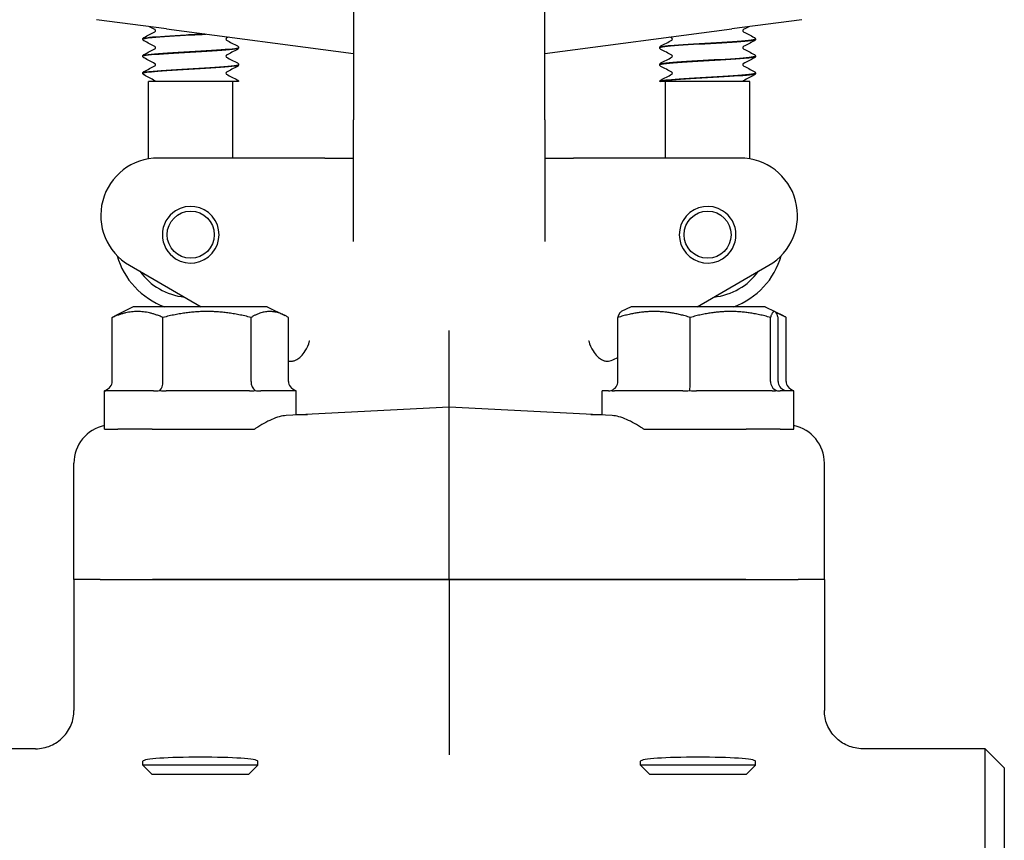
# Model space of a CAD drawing. Header units: inches. Extents: x 24 to 1128, y -94 to 748.
# Tile 345 of 546: x 615.08 to 618.29, y 295.69 to 298.36. Entities that reach past the tile are written whole.
import ezdxf

# ---------------------------------------------------------------- set-up
doc = ezdxf.new("R2010")
doc.units = ezdxf.units.IN
doc.header["$LTSCALE"] = 32
doc.header["$MEASUREMENT"] = 0
doc.layers.add('Visible (ANSI)', color=7, linetype='Continuous', lineweight=30)

msp = doc.modelspace()

# ---------------------------------------------------------------- linework, layer by layer
at = {"layer": 'Visible (ANSI)'}
for p, q in [((616.16529, 299.04787), (616.16529, 298.03787)), ((616.79029, 298.03787), (616.79029, 299.04787)), ((615.55477, 298.33439), (615.32588, 298.36453)), ((617.6297, 298.36453), (617.40081, 298.33439)), ((615.55477, 298.33439), (616.16529, 298.25402)), ((616.79029, 298.25402), (617.40081, 298.33439)), ((615.47779, 298.30071), (615.47779, 298.30129)), ((617.47779, 298.30071), (617.47779, 298.30129)), ((615.79029, 298.27291), (615.79029, 298.27349)), ((617.16529, 298.27291), (617.16529, 298.27349)), ((615.47779, 298.2451), (615.47779, 298.24568)), ((617.47779, 298.2451), (617.47779, 298.24568)), ((615.79029, 298.2173), (615.79029, 298.21788)), ((617.16529, 298.2173), (617.16529, 298.21788)), ((615.47779, 298.18949), (615.47779, 298.19007)), ((615.66246, 298.16287), (615.49654, 298.16287)), ((615.49654, 297.91025), (615.49654, 298.16287)), ((615.77386, 298.16287), (615.66246, 298.16287)), ((615.77154, 297.91287), (615.77154, 298.16287)), ((615.79023, 298.16287), (615.77386, 298.16287)), ((617.16566, 298.16287), (617.16535, 298.16287)), ((617.1667, 298.16287), (617.16566, 298.16287)), ((617.19735, 298.16287), (617.1667, 298.16287)), ((617.18404, 297.91287), (617.18404, 298.16287)), ((617.32084, 298.16287), (617.19735, 298.16287)), ((617.45904, 298.16287), (617.32084, 298.16287)), ((617.45904, 297.91025), (617.45904, 298.16287)), ((617.47779, 298.18949), (617.47779, 298.19007)), ((616.16529, 297.64097), (616.16529, 298.03787)), ((616.79029, 298.03787), (616.79029, 297.64097)), ((615.98402, 297.91287), (615.52779, 297.91287)), ((616.07169, 297.91287), (615.98402, 297.91287)), ((616.07169, 297.91287), (616.16529, 297.91287)), ((616.79029, 297.91287), (616.88389, 297.91287)), ((616.97157, 297.91287), (616.88389, 297.91287)), ((617.42779, 297.91287), (616.97157, 297.91287)), ((615.43404, 297.56299), (615.66808, 297.42787)), ((617.28751, 297.42787), (617.52154, 297.56299)), ((615.44654, 297.42787), (615.38945, 297.39933)), ((615.88404, 297.42787), (615.44654, 297.42787)), ((615.88404, 297.42787), (615.94114, 297.39933)), ((617.07154, 297.42787), (617.03934, 297.41177)), ((617.50904, 297.42787), (617.07154, 297.42787)), ((617.50904, 297.42787), (617.54125, 297.41177)), ((615.37771, 297.18412), (615.37771, 297.39291)), ((615.54329, 297.18412), (615.54329, 297.39291)), ((615.83087, 297.18412), (615.83087, 297.39291)), ((615.95287, 297.18412), (615.95287, 297.39291)), ((617.02866, 297.18412), (617.02866, 297.39291)), ((617.26513, 297.18412), (617.26513, 297.39291)), ((617.52676, 297.18412), (617.52676, 297.39291)), ((617.54125, 297.41177), (617.56614, 297.39933)), ((617.55192, 297.18412), (617.55192, 297.39291)), ((617.57787, 297.18412), (617.57787, 297.39291)), ((616.47779, 297.10037), (616.47779, 297.35072)), ((617.02826, 297.2782), (617.02866, 297.27843)), ((615.35279, 297.02787), (615.35279, 297.15287)), ((615.35283, 297.15287), (615.35279, 297.15287)), ((615.51303, 297.15287), (615.35677, 297.15287)), ((615.8255, 297.15287), (615.55411, 297.15287)), ((615.97779, 297.15287), (615.86262, 297.15287)), ((615.97779, 297.07417), (615.97779, 297.15287)), ((616.97779, 297.07417), (616.97779, 297.15287)), ((616.99824, 297.15287), (616.97779, 297.15287)), ((617.24055, 297.15287), (617.01739, 297.15287)), ((617.53261, 297.15287), (617.2857, 297.15287)), ((617.60279, 297.15287), (617.5586, 297.15287)), ((617.60279, 297.02787), (617.60279, 297.15287)), ((616.47779, 297.10037), (615.94607, 297.07251)), ((617.00951, 297.07251), (616.47779, 297.10037)), ((616.47779, 296.97577), (616.47779, 297.10037)), ((615.35279, 297.02787), (615.39659, 297.02787)), ((615.50811, 297.02787), (615.39659, 297.02787)), ((615.50811, 297.02787), (615.53872, 297.02787)), ((615.53872, 297.02787), (615.70065, 297.02787)), ((615.70065, 297.02787), (615.84242, 297.02787)), ((617.11316, 297.02787), (617.25494, 297.02787)), ((617.25494, 297.02787), (617.41686, 297.02787)), ((617.41686, 297.02787), (617.44747, 297.02787)), ((617.55899, 297.02787), (617.44747, 297.02787)), ((617.55899, 297.02787), (617.60279, 297.02787)), ((616.47779, 296.53787), (616.47779, 296.97577)), ((615.25279, 296.53787), (615.25279, 296.91753)), ((617.70279, 296.53787), (617.70279, 296.91753)), ((615.25279, 296.53787), (615.25279, 296.11031)), ((615.33829, 296.53787), (615.25279, 296.53787)), ((615.33829, 296.53787), (615.25279, 296.53787)), ((615.33829, 296.53787), (615.50874, 296.53787)), ((615.33829, 296.53787), (615.50874, 296.53787)), ((615.50874, 296.53787), (616.47779, 296.53787)), ((616.47779, 296.53787), (615.50874, 296.53787)), ((616.47779, 296.53787), (617.44685, 296.53787)), ((616.47779, 296.53787), (616.47779, 296.09072)), ((617.44685, 296.53787), (616.47779, 296.53787)), ((617.44685, 296.53787), (617.61729, 296.53787)), ((617.44685, 296.53787), (617.61729, 296.53787)), ((617.70279, 296.53787), (617.61729, 296.53787)), ((617.70279, 296.53787), (617.61729, 296.53787)), ((617.70279, 296.53787), (617.70279, 296.11031)), ((616.47779, 296.09072), (616.47779, 295.96596)), ((615.12731, 295.98537), (614.72779, 295.98537)), ((618.22779, 295.98537), (617.82827, 295.98537)), ((618.29029, 295.92287), (618.22779, 295.98537)), ((618.22779, 294.39037), (618.22779, 295.98537)), ((615.47779, 295.9317), (615.47779, 295.94474)), ((615.85279, 295.9317), (615.85279, 295.94474)), ((617.10279, 295.9317), (617.10279, 295.94474)), ((617.47779, 295.9317), (617.47779, 295.94474)), ((615.50661, 295.90287), (615.47779, 295.9317)), ((615.85279, 295.9317), (615.47779, 295.9317)), ((615.82397, 295.90287), (615.85279, 295.9317)), ((617.13161, 295.90287), (617.10279, 295.9317)), ((617.47779, 295.9317), (617.10279, 295.9317)), ((617.44897, 295.90287), (617.47779, 295.9317)), ((618.29029, 295.92287), (618.29029, 294.45287)), ((615.50661, 295.90287), (615.82397, 295.90287)), ((617.13161, 295.90287), (617.44897, 295.90287))]:
    msp.add_line(p, q, dxfattribs=at)
for centre, radius in [((608.41529, 303.93787), 7.5), ((615.63404, 297.66287), 0.07688), ((617.32154, 297.66287), 0.07688)]:
    msp.add_circle(centre, radius, dxfattribs=at)
for centre, radius, start, end in [((608.41529, 303.93787), 7.588, 134.247392, 45.752608), ((615.52779, 297.72537), 0.1875, 90, 240), ((617.42779, 297.72537), 0.1875, 300, 90), ((615.63404, 297.66287), 0.0925, 122.15008, 237.84992), ((615.63404, 297.66287), 0.0925, 237.84992, 122.15008), ((617.32154, 297.66287), 0.0925, 57.84992, 302.15008), ((617.32154, 297.66287), 0.0925, 302.15008, 57.84992), ((615.63404, 297.66287), 0.25, 195.89001, 250.05156), ((617.32154, 297.66287), 0.25, 289.94844, 344.10999), ((615.63404, 297.66287), 0.20454, 215.75553, 264.24447), ((617.32154, 297.66287), 0.20454, 275.75553, 324.24447)]:
    msp.add_arc(centre, radius, start, end, dxfattribs=at)
for centre, major_axis, ratio, start_param, end_param in [((615.34177, 297.18412), (-0.03595, 0), 0.8693335, 1.9174431, 3.1415927), ((615.52804, 297.18412), (0, -0.03125), 0.4879975, 0.3466468, 1.5707963), ((615.85157, 297.18412), (0, -0.03125), 0.662309, 4.712389, 5.9365385), ((615.98882, 297.18412), (-0.03595, 0), 0.8693335, 0, 1.2241495), ((616.99596, 297.18412), (0.0327, 0), 0.9555533, 5.0590358, 6.2831853), ((617.26199, 297.18412), (0, -0.03125), 0.1006388, 0.3466468, 1.5707963), ((617.55632, 297.18412), (0, -0.03125), 0.9458753, 4.712389, 5.9365385), ((617.58462, 297.18412), (-0.0327, 0), 0.9555533, 0, 1.2241495), ((617.61382, 297.18412), (0.03595, 0), 0.8693335, 3.1415927, 4.3657422), ((615.37827, 296.91758), (-0.12531, -0.00657), 0.9961843, 4.8646945, 6.2310249), ((617.57731, 296.91758), (0.12531, -0.00657), 0.9961843, 0.0521605, 1.4184909), ((615.66529, 295.94474), (-0.1875, 0), 0.0699681, 3.1415927, 6.2831853), ((617.29029, 295.94474), (-0.1875, 0), 0.0699681, 3.1415927, 6.2831853)]:
    msp.add_ellipse(centre, major_axis=major_axis, ratio=ratio, start_param=start_param, end_param=end_param, dxfattribs=at)
for points in [[(615.48153, 298.30664), (615.49348, 298.3129), (615.50543, 298.31917), (615.51738, 298.32545)], [(615.51738, 298.33217), (615.51133, 298.33535), (615.50527, 298.33853), (615.49922, 298.34171)], [(617.45636, 298.34171), (617.45031, 298.33853), (617.44426, 298.33535), (617.43821, 298.33217)], [(617.43821, 298.32545), (617.45015, 298.31917), (617.4621, 298.3129), (617.47406, 298.30664)], [(615.51738, 298.27656), (615.50543, 298.28284), (615.49348, 298.28911), (615.48153, 298.29537)], [(615.75715, 298.30775), (615.755, 298.30662), (615.75285, 298.30549), (615.75071, 298.30437)], [(615.75071, 298.29764), (615.76265, 298.29136), (615.7746, 298.28509), (615.78656, 298.27883)], [(617.16903, 298.27883), (617.18098, 298.28509), (617.19293, 298.29136), (617.20488, 298.29764)], [(617.20488, 298.30437), (617.20273, 298.30549), (617.20058, 298.30662), (617.19844, 298.30775)], [(617.47406, 298.29537), (617.4621, 298.28911), (617.45015, 298.28284), (617.43821, 298.27656)], [(615.48153, 298.25103), (615.49348, 298.25729), (615.50543, 298.26355), (615.51738, 298.26984)], [(615.78656, 298.26756), (615.7746, 298.2613), (615.76265, 298.25504), (615.75071, 298.24875)], [(617.20488, 298.24875), (617.19293, 298.25504), (617.18098, 298.2613), (617.16903, 298.26756)], [(617.43821, 298.26984), (617.45015, 298.26355), (617.4621, 298.25729), (617.47406, 298.25103)], [(615.51738, 298.22095), (615.50543, 298.22723), (615.49348, 298.2335), (615.48153, 298.23976)], [(615.75071, 298.24203), (615.76265, 298.23575), (615.7746, 298.22948), (615.78656, 298.22322)], [(617.16903, 298.22322), (617.18098, 298.22948), (617.19293, 298.23575), (617.20488, 298.24203)], [(617.47406, 298.23976), (617.4621, 298.2335), (617.45015, 298.22723), (617.43821, 298.22095)], [(615.48153, 298.19542), (615.49348, 298.20168), (615.50543, 298.20794), (615.51738, 298.21423)], [(615.78656, 298.21195), (615.7746, 298.20569), (615.76265, 298.19942), (615.75071, 298.19314)], [(617.20488, 298.19314), (617.19293, 298.19942), (617.18098, 298.20569), (617.16903, 298.21195)], [(617.43821, 298.21423), (617.45015, 298.20794), (617.4621, 298.20168), (617.47406, 298.19542)], [(615.51738, 298.16534), (615.50543, 298.17162), (615.49348, 298.17789), (615.48153, 298.18415)], [(615.75071, 298.18642), (615.76265, 298.18014), (615.7746, 298.17387), (615.78656, 298.16761)], [(617.16903, 298.16761), (617.18098, 298.17387), (617.19293, 298.18014), (617.20488, 298.18642)], [(617.47406, 298.18415), (617.4621, 298.17789), (617.45015, 298.17162), (617.43821, 298.16534)], [(617.00633, 297.25219), (617.01472, 297.25587), (617.02219, 297.2591), (617.02866, 297.26189)], [(615.35283, 297.15287), (615.35293, 297.15287), (615.35332, 297.15336), (615.35398, 297.15473)], [(615.35398, 297.15473), (615.35465, 297.15336), (615.35562, 297.15287), (615.35677, 297.15287)], [(615.51303, 297.15287), (615.51935, 297.15287), (615.52632, 297.15336), (615.53322, 297.15473)], [(615.53322, 297.15473), (615.54013, 297.15336), (615.54735, 297.15287), (615.55411, 297.15287)], [(615.8255, 297.15287), (615.83171, 297.15287), (615.83829, 297.15336), (615.84453, 297.15473)], [(615.84453, 297.15473), (615.85078, 297.15336), (615.85702, 297.15287), (615.86262, 297.15287)], [(615.97776, 297.15287), (615.97765, 297.15287), (615.97726, 297.15336), (615.9766, 297.15473)], [(616.99824, 297.15287), (617.00081, 297.15287), (617.00385, 297.15336), (617.00707, 297.15473)], [(617.00707, 297.15473), (617.0103, 297.15336), (617.01387, 297.15287), (617.01739, 297.15287)], [(617.24055, 297.15287), (617.24769, 297.15287), (617.25546, 297.15336), (617.26306, 297.15473)], [(617.26306, 297.15473), (617.27065, 297.15336), (617.27847, 297.15287), (617.2857, 297.15287)], [(617.53261, 297.15287), (617.53717, 297.15287), (617.5419, 297.15336), (617.54628, 297.15473)], [(617.54628, 297.15473), (617.55064, 297.15336), (617.55489, 297.15287), (617.5586, 297.15287)], [(617.58234, 297.15287), (617.57977, 297.15287), (617.57673, 297.15336), (617.57351, 297.15473)], [(617.60276, 297.15287), (617.60265, 297.15287), (617.60226, 297.15336), (617.6016, 297.15473)], [(615.97779, 297.07652), (615.99278, 297.07624), (616.00519, 297.07561), (616.01493, 297.07612)]]:
    msp.add_open_spline(points, degree=3, dxfattribs=at)
for points, knots in [([(615.51898, 298.32881), (615.51898, 298.32988), (615.51853, 298.33088), (615.51783, 298.33184), (615.51757, 298.33203), (615.51738, 298.33217), (615.51735, 298.33218), (615.51735, 298.33218)], [0, 0, 0, 0, 0.017919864, 0.017919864, 0.032518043, 0.032518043, 0.040461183, 0.040461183, 0.040461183, 0.040461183]), ([(615.51735, 298.32544), (615.51735, 298.32544), (615.51752, 298.32551), (615.51804, 298.32606), (615.51832, 298.3264), (615.5188, 298.32742), (615.51898, 298.32811), (615.51898, 298.32881)], [0.003893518, 0.003893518, 0.003893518, 0.003893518, 0.02135506, 0.02135506, 0.032660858, 0.032660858, 0.044379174, 0.044379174, 0.044379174, 0.044379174]), ([(617.43823, 298.33218), (617.43823, 298.33218), (617.43807, 298.33211), (617.43754, 298.33156), (617.43726, 298.33122), (617.43679, 298.3302), (617.43661, 298.32951), (617.43661, 298.32881)], [0.003893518, 0.003893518, 0.003893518, 0.003893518, 0.02135506, 0.02135506, 0.032660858, 0.032660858, 0.044379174, 0.044379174, 0.044379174, 0.044379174]), ([(617.43661, 298.32881), (617.43661, 298.32774), (617.43705, 298.32674), (617.43776, 298.32578), (617.43801, 298.32559), (617.4382, 298.32545), (617.43823, 298.32544), (617.43823, 298.32544)], [0, 0, 0, 0, 0.017919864, 0.017919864, 0.032518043, 0.032518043, 0.040461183, 0.040461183, 0.040461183, 0.040461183]), ([(615.47779, 298.30132), (615.47785, 298.30245), (615.47828, 298.30352), (615.47926, 298.30499), (615.47978, 298.30547), (615.48071, 298.30618), (615.48112, 298.30643), (615.48153, 298.30664)], [0, 0, 0, 0, 0.015967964, 0.015967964, 0.031253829, 0.031253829, 0.045415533, 0.045415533, 0.045415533, 0.045415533]), ([(615.48153, 298.29537), (615.48089, 298.2957), (615.48022, 298.2961), (615.47912, 298.29724), (615.47873, 298.29774), (615.47808, 298.29903), (615.47783, 298.29984), (615.47779, 298.30069)], [0, 0, 0, 0, 0.022095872, 0.022095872, 0.033561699, 0.033561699, 0.045438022, 0.045438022, 0.045438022, 0.045438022]), ([(615.47805, 298.30069), (615.47813, 298.30256), (615.4884, 298.30443), (615.50788, 298.3063), (615.5371, 298.3091), (615.58627, 298.31191), (615.63581, 298.31472), (615.65195, 298.31563), (615.668, 298.31654), (615.68328, 298.31746)], [-89.5382515, -89.5382515, -89.5382515, -89.5382515, -88.9043978, -88.9043978, -88.9043978, -87.9533052, -87.9533052, -87.9533052, -87.6432571, -87.6432571, -87.6432571, -87.6432571]), ([(615.68024, 298.31786), (615.66055, 298.31669), (615.63969, 298.31552), (615.61913, 298.31435), (615.56993, 298.31155), (615.52376, 298.30875), (615.49893, 298.30595), (615.48517, 298.3044), (615.47816, 298.30285), (615.47811, 298.30129)], [81.3805439, 81.3805439, 81.3805439, 81.3805439, 81.7769581, 81.7769581, 81.7769581, 82.7259477, 82.7259477, 82.7259477, 83.2522053, 83.2522053, 83.2522053, 83.2522053]), ([(615.75073, 298.30438), (615.75073, 298.30438), (615.75057, 298.3043), (615.75004, 298.30375), (615.74976, 298.30341), (615.74929, 298.3024), (615.74911, 298.30171), (615.74911, 298.301)], [0.003893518, 0.003893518, 0.003893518, 0.003893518, 0.02135506, 0.02135506, 0.032660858, 0.032660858, 0.044379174, 0.044379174, 0.044379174, 0.044379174]), ([(615.74911, 298.301), (615.74911, 298.29993), (615.74955, 298.29893), (615.75026, 298.29797), (615.75051, 298.29778), (615.7507, 298.29765), (615.75073, 298.29763), (615.75073, 298.29763)], [0, 0, 0, 0, 0.017919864, 0.017919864, 0.032518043, 0.032518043, 0.040461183, 0.040461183, 0.040461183, 0.040461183]), ([(617.1653, 298.27288), (617.16525, 298.2756), (617.18853, 298.27832), (617.22663, 298.28103), (617.26601, 298.28384), (617.32019, 298.28665), (617.36756, 298.28946), (617.41492, 298.29226), (617.45424, 298.29507), (617.46984, 298.29788), (617.4751, 298.29882), (617.47762, 298.29977), (617.47753, 298.30071)], [-92.6798442, -92.6798442, -92.6798442, -92.6798442, -91.7590058, -91.7590058, -91.7590058, -90.8072453, -90.8072453, -90.8072453, -89.8557102, -89.8557102, -89.8557102, -89.5353906, -89.5353906, -89.5353906, -89.5353906]), ([(617.47747, 298.30132), (617.47758, 298.30007), (617.47315, 298.29881), (617.46408, 298.29756), (617.44352, 298.29472), (617.3996, 298.29187), (617.35025, 298.28903), (617.30103, 298.28619), (617.24775, 298.28336), (617.21204, 298.28052), (617.18253, 298.27818), (617.16567, 298.27583), (617.1654, 298.27349)], [83.2493444, 83.2493444, 83.2493444, 83.2493444, 83.6742001, 83.6742001, 83.6742001, 84.6382389, 84.6382389, 84.6382389, 85.5995394, 85.5995394, 85.5995394, 86.393798, 86.393798, 86.393798, 86.393798]), ([(617.20648, 298.301), (617.20648, 298.30208), (617.20603, 298.30307), (617.20533, 298.30403), (617.20507, 298.30422), (617.20488, 298.30436), (617.20485, 298.30438), (617.20485, 298.30438)], [0, 0, 0, 0, 0.017919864, 0.017919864, 0.032518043, 0.032518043, 0.040461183, 0.040461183, 0.040461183, 0.040461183]), ([(617.20485, 298.29763), (617.20485, 298.29763), (617.20502, 298.2977), (617.20554, 298.29826), (617.20582, 298.2986), (617.2063, 298.29961), (617.20648, 298.3003), (617.20648, 298.301)], [0.003893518, 0.003893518, 0.003893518, 0.003893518, 0.02135506, 0.02135506, 0.032660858, 0.032660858, 0.044379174, 0.044379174, 0.044379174, 0.044379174]), ([(617.47406, 298.30664), (617.47469, 298.30631), (617.47536, 298.30591), (617.47646, 298.30477), (617.47686, 298.30427), (617.47751, 298.30298), (617.47775, 298.30216), (617.47779, 298.30132)], [0, 0, 0, 0, 0.022095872, 0.022095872, 0.033561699, 0.033561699, 0.045438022, 0.045438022, 0.045438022, 0.045438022]), ([(617.47779, 298.30069), (617.47773, 298.29955), (617.47731, 298.29849), (617.47633, 298.29702), (617.4758, 298.29654), (617.47488, 298.29583), (617.47446, 298.29558), (617.47406, 298.29537)], [0, 0, 0, 0, 0.015967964, 0.015967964, 0.031253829, 0.031253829, 0.045415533, 0.045415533, 0.045415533, 0.045415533]), ([(615.79018, 298.27351), (615.79026, 298.27302), (615.78961, 298.27253), (615.78818, 298.27203), (615.78002, 298.26921), (615.74684, 298.26639), (615.70199, 298.26357), (615.65723, 298.26075), (615.60204, 298.25794), (615.55853, 298.25512), (615.51511, 298.25231), (615.48445, 298.2495), (615.47881, 298.24669), (615.47813, 298.24636), (615.47782, 298.24602), (615.47785, 298.24568)], [86.3909371, 86.3909371, 86.3909371, 86.3909371, 86.558303, 86.558303, 86.558303, 87.5147256, 87.5147256, 87.5147256, 88.4689986, 88.4689986, 88.4689986, 89.4213086, 89.4213086, 89.4213086, 89.5353906, 89.5353906, 89.5353906, 89.5353906]), ([(615.47799, 298.24508), (615.47787, 298.24582), (615.47939, 298.24657), (615.48266, 298.24732), (615.49494, 298.25013), (615.53155, 298.25294), (615.57785, 298.25575), (615.62413, 298.25856), (615.6789, 298.26137), (615.72027, 298.26418), (615.76163, 298.26699), (615.78851, 298.2698), (615.7902, 298.27261), (615.79026, 298.27271), (615.79029, 298.27281), (615.79029, 298.27291)], [-95.8214368, -95.8214368, -95.8214368, -95.8214368, -95.568359, -95.568359, -95.568359, -94.6156683, -94.6156683, -94.6156683, -93.6632144, -93.6632144, -93.6632144, -92.7109946, -92.7109946, -92.7109946, -92.6769833, -92.6769833, -92.6769833, -92.6769833]), ([(615.51898, 298.2732), (615.51898, 298.27427), (615.51853, 298.27527), (615.51783, 298.27623), (615.51757, 298.27642), (615.51738, 298.27655), (615.51735, 298.27657), (615.51735, 298.27657)], [0, 0, 0, 0, 0.017919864, 0.017919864, 0.032518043, 0.032518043, 0.040461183, 0.040461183, 0.040461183, 0.040461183]), ([(615.51735, 298.26982), (615.51735, 298.26982), (615.51752, 298.2699), (615.51804, 298.27045), (615.51832, 298.27079), (615.5188, 298.2718), (615.51898, 298.2725), (615.51898, 298.2732)], [0.003893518, 0.003893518, 0.003893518, 0.003893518, 0.02135506, 0.02135506, 0.032660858, 0.032660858, 0.044379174, 0.044379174, 0.044379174, 0.044379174]), ([(615.78656, 298.27883), (615.78719, 298.2785), (615.78786, 298.2781), (615.78896, 298.27696), (615.78936, 298.27646), (615.79001, 298.27517), (615.79025, 298.27436), (615.79029, 298.27351)], [0, 0, 0, 0, 0.022095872, 0.022095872, 0.033561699, 0.033561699, 0.045438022, 0.045438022, 0.045438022, 0.045438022]), ([(615.79029, 298.27288), (615.79023, 298.27175), (615.78981, 298.27068), (615.78883, 298.26921), (615.7883, 298.26873), (615.78738, 298.26802), (615.78696, 298.26778), (615.78656, 298.26756)], [0, 0, 0, 0, 0.015967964, 0.015967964, 0.031253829, 0.031253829, 0.045415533, 0.045415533, 0.045415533, 0.045415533]), ([(617.16529, 298.27351), (617.16535, 298.27465), (617.16578, 298.27571), (617.16676, 298.27718), (617.16728, 298.27767), (617.16821, 298.27837), (617.16862, 298.27862), (617.16903, 298.27883)], [0, 0, 0, 0, 0.015967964, 0.015967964, 0.031253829, 0.031253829, 0.045415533, 0.045415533, 0.045415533, 0.045415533]), ([(617.16903, 298.26756), (617.16839, 298.2679), (617.16772, 298.2683), (617.16662, 298.26944), (617.16623, 298.26993), (617.16558, 298.27122), (617.16533, 298.27204), (617.16529, 298.27288)], [0, 0, 0, 0, 0.022095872, 0.022095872, 0.033561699, 0.033561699, 0.045438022, 0.045438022, 0.045438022, 0.045438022]), ([(617.43823, 298.27657), (617.43823, 298.27657), (617.43807, 298.2765), (617.43754, 298.27595), (617.43726, 298.2756), (617.43679, 298.27459), (617.43661, 298.2739), (617.43661, 298.2732)], [0.003893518, 0.003893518, 0.003893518, 0.003893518, 0.02135506, 0.02135506, 0.032660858, 0.032660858, 0.044379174, 0.044379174, 0.044379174, 0.044379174]), ([(617.43661, 298.2732), (617.43661, 298.27213), (617.43705, 298.27113), (617.43776, 298.27017), (617.43801, 298.26998), (617.4382, 298.26984), (617.43823, 298.26982), (617.43823, 298.26982)], [0, 0, 0, 0, 0.017919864, 0.017919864, 0.032518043, 0.032518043, 0.040461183, 0.040461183, 0.040461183, 0.040461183]), ([(615.47779, 298.24571), (615.47785, 298.24684), (615.47828, 298.24791), (615.47926, 298.24938), (615.47978, 298.24986), (615.48071, 298.25057), (615.48112, 298.25081), (615.48153, 298.25103)], [0, 0, 0, 0, 0.015967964, 0.015967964, 0.031253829, 0.031253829, 0.045415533, 0.045415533, 0.045415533, 0.045415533]), ([(615.48153, 298.23976), (615.48089, 298.24009), (615.48022, 298.24049), (615.47912, 298.24163), (615.47873, 298.24213), (615.47808, 298.24342), (615.47783, 298.24423), (615.47779, 298.24508)], [0, 0, 0, 0, 0.022095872, 0.022095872, 0.033561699, 0.033561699, 0.045438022, 0.045438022, 0.045438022, 0.045438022]), ([(615.75073, 298.24877), (615.75073, 298.24877), (615.75057, 298.24869), (615.75004, 298.24814), (615.74976, 298.2478), (615.74929, 298.24679), (615.74911, 298.24609), (615.74911, 298.24539)], [0.003893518, 0.003893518, 0.003893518, 0.003893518, 0.02135506, 0.02135506, 0.032660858, 0.032660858, 0.044379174, 0.044379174, 0.044379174, 0.044379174]), ([(615.74911, 298.24539), (615.74911, 298.24432), (615.74955, 298.24332), (615.75026, 298.24236), (615.75051, 298.24217), (615.7507, 298.24204), (615.75073, 298.24202), (615.75073, 298.24202)], [0, 0, 0, 0, 0.017919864, 0.017919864, 0.032518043, 0.032518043, 0.040461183, 0.040461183, 0.040461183, 0.040461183]), ([(615.78656, 298.22322), (615.78719, 298.22289), (615.78786, 298.22249), (615.78896, 298.22135), (615.78936, 298.22085), (615.79001, 298.21956), (615.79025, 298.21875), (615.79029, 298.2179)], [0, 0, 0, 0, 0.022095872, 0.022095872, 0.033561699, 0.033561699, 0.045438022, 0.045438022, 0.045438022, 0.045438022]), ([(617.16529, 298.2179), (617.16535, 298.21904), (617.16578, 298.2201), (617.16676, 298.22157), (617.16728, 298.22205), (617.16821, 298.22276), (617.16862, 298.22301), (617.16903, 298.22322)], [0, 0, 0, 0, 0.015967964, 0.015967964, 0.031253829, 0.031253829, 0.045415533, 0.045415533, 0.045415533, 0.045415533]), ([(617.47774, 298.24571), (617.47763, 298.24323), (617.45869, 298.24076), (617.42625, 298.23828), (617.38956, 298.23548), (617.33656, 298.23268), (617.28827, 298.22988), (617.23922, 298.22704), (617.19636, 298.22419), (617.17717, 298.22135), (617.16935, 298.22019), (617.16554, 298.21904), (617.16561, 298.21788)], [89.5325298, 89.5325298, 89.5325298, 89.5325298, 90.3718388, 90.3718388, 90.3718388, 91.3207683, 91.3207683, 91.3207683, 92.2845846, 92.2845846, 92.2845846, 92.6769833, 92.6769833, 92.6769833, 92.6769833]), ([(617.16561, 298.21727), (617.16559, 298.21885), (617.17276, 298.22043), (617.18691, 298.22201), (617.21211, 298.22482), (617.25878, 298.22763), (617.30826, 298.23045), (617.35773, 298.23326), (617.40869, 298.23607), (617.44077, 298.23888), (617.46443, 298.24096), (617.47736, 298.24303), (617.4776, 298.2451)], [-98.9630295, -98.9630295, -98.9630295, -98.9630295, -98.4278806, -98.4278806, -98.4278806, -97.4744623, -97.4744623, -97.4744623, -96.5212894, -96.5212894, -96.5212894, -95.8185759, -95.8185759, -95.8185759, -95.8185759]), ([(617.20648, 298.24539), (617.20648, 298.24647), (617.20603, 298.24746), (617.20533, 298.24842), (617.20507, 298.24861), (617.20488, 298.24875), (617.20485, 298.24877), (617.20485, 298.24877)], [0, 0, 0, 0, 0.017919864, 0.017919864, 0.032518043, 0.032518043, 0.040461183, 0.040461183, 0.040461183, 0.040461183]), ([(617.20485, 298.24202), (617.20485, 298.24202), (617.20502, 298.24209), (617.20554, 298.24264), (617.20582, 298.24299), (617.2063, 298.244), (617.20648, 298.24469), (617.20648, 298.24539)], [0.003893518, 0.003893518, 0.003893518, 0.003893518, 0.02135506, 0.02135506, 0.032660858, 0.032660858, 0.044379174, 0.044379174, 0.044379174, 0.044379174]), ([(617.47406, 298.25103), (617.47469, 298.2507), (617.47536, 298.25029), (617.47646, 298.24916), (617.47686, 298.24866), (617.47751, 298.24737), (617.47775, 298.24655), (617.47779, 298.24571)], [0, 0, 0, 0, 0.022095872, 0.022095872, 0.033561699, 0.033561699, 0.045438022, 0.045438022, 0.045438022, 0.045438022]), ([(617.47779, 298.24508), (617.47773, 298.24394), (617.47731, 298.24288), (617.47633, 298.24141), (617.4758, 298.24093), (617.47488, 298.24022), (617.47446, 298.23997), (617.47406, 298.23976)], [0, 0, 0, 0, 0.015967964, 0.015967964, 0.031253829, 0.031253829, 0.045415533, 0.045415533, 0.045415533, 0.045415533]), ([(615.47779, 298.1901), (615.47785, 298.19123), (615.47828, 298.1923), (615.47926, 298.19377), (615.47978, 298.19425), (615.48071, 298.19496), (615.48112, 298.1952), (615.48153, 298.19542)], [0, 0, 0, 0, 0.015967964, 0.015967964, 0.031253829, 0.031253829, 0.045415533, 0.045415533, 0.045415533, 0.045415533]), ([(615.47787, 298.18947), (615.47801, 298.19187), (615.49574, 298.19427), (615.52655, 298.19668), (615.56262, 298.19949), (615.61564, 298.20231), (615.66439, 298.20512), (615.71313, 298.20794), (615.7563, 298.21075), (615.77662, 298.21357), (615.7856, 298.21481), (615.79001, 298.21605), (615.78997, 298.2173)], [-102.1046221, -102.1046221, -102.1046221, -102.1046221, -101.2896371, -101.2896371, -101.2896371, -100.3354652, -100.3354652, -100.3354652, -99.3815473, -99.3815473, -99.3815473, -98.9601686, -98.9601686, -98.9601686, -98.9601686]), ([(615.78998, 298.2179), (615.78997, 298.21622), (615.78181, 298.21455), (615.76591, 298.21287), (615.73926, 298.21005), (615.69156, 298.20724), (615.64193, 298.20442), (615.5925, 298.20162), (615.54244, 298.19881), (615.51166, 298.19601), (615.48993, 298.19403), (615.47824, 298.19205), (615.47804, 298.19007)], [92.6741224, 92.6741224, 92.6741224, 92.6741224, 93.2431504, 93.2431504, 93.2431504, 94.1972517, 94.1972517, 94.1972517, 95.1476373, 95.1476373, 95.1476373, 95.8185759, 95.8185759, 95.8185759, 95.8185759]), ([(615.51898, 298.21759), (615.51898, 298.21866), (615.51853, 298.21966), (615.51783, 298.22062), (615.51757, 298.22081), (615.51738, 298.22094), (615.51735, 298.22096), (615.51735, 298.22096)], [0, 0, 0, 0, 0.017919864, 0.017919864, 0.032518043, 0.032518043, 0.040461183, 0.040461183, 0.040461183, 0.040461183]), ([(615.51735, 298.21421), (615.51735, 298.21421), (615.51752, 298.21429), (615.51804, 298.21484), (615.51832, 298.21518), (615.5188, 298.21619), (615.51898, 298.21689), (615.51898, 298.21759)], [0.003893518, 0.003893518, 0.003893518, 0.003893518, 0.02135506, 0.02135506, 0.032660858, 0.032660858, 0.044379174, 0.044379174, 0.044379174, 0.044379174]), ([(615.75073, 298.19316), (615.75073, 298.19316), (615.75057, 298.19308), (615.75004, 298.19253), (615.74976, 298.19219), (615.74929, 298.19118), (615.74911, 298.19048), (615.74911, 298.18978)], [0.003893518, 0.003893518, 0.003893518, 0.003893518, 0.02135506, 0.02135506, 0.032660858, 0.032660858, 0.044379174, 0.044379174, 0.044379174, 0.044379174]), ([(615.79029, 298.21727), (615.79023, 298.21614), (615.78981, 298.21507), (615.78883, 298.2136), (615.7883, 298.21312), (615.78738, 298.21241), (615.78696, 298.21217), (615.78656, 298.21195)], [0, 0, 0, 0, 0.015967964, 0.015967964, 0.031253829, 0.031253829, 0.045415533, 0.045415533, 0.045415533, 0.045415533]), ([(617.16903, 298.21195), (617.16839, 298.21228), (617.16772, 298.21269), (617.16662, 298.21382), (617.16623, 298.21432), (617.16558, 298.21561), (617.16533, 298.21643), (617.16529, 298.21727)], [0, 0, 0, 0, 0.022095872, 0.022095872, 0.033561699, 0.033561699, 0.045438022, 0.045438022, 0.045438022, 0.045438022]), ([(617.20648, 298.18978), (617.20648, 298.19085), (617.20603, 298.19185), (617.20533, 298.19281), (617.20507, 298.193), (617.20488, 298.19314), (617.20485, 298.19316), (617.20485, 298.19316)], [0, 0, 0, 0, 0.017919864, 0.017919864, 0.032518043, 0.032518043, 0.040461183, 0.040461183, 0.040461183, 0.040461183]), ([(617.43823, 298.22096), (617.43823, 298.22096), (617.43807, 298.22089), (617.43754, 298.22034), (617.43726, 298.21999), (617.43679, 298.21898), (617.43661, 298.21829), (617.43661, 298.21759)], [0.003893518, 0.003893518, 0.003893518, 0.003893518, 0.02135506, 0.02135506, 0.032660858, 0.032660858, 0.044379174, 0.044379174, 0.044379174, 0.044379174]), ([(617.43661, 298.21759), (617.43661, 298.21651), (617.43705, 298.21552), (617.43776, 298.21456), (617.43801, 298.21437), (617.4382, 298.21423), (617.43823, 298.21421), (617.43823, 298.21421)], [0, 0, 0, 0, 0.017919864, 0.017919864, 0.032518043, 0.032518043, 0.040461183, 0.040461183, 0.040461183, 0.040461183]), ([(617.47406, 298.19542), (617.47469, 298.19508), (617.47536, 298.19468), (617.47646, 298.19354), (617.47686, 298.19305), (617.47751, 298.19176), (617.47775, 298.19094), (617.47779, 298.1901)], [0, 0, 0, 0, 0.022095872, 0.022095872, 0.033561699, 0.033561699, 0.045438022, 0.045438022, 0.045438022, 0.045438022]), ([(615.48153, 298.18415), (615.48089, 298.18448), (615.48022, 298.18488), (615.47912, 298.18602), (615.47873, 298.18652), (615.47808, 298.18781), (615.47783, 298.18862), (615.47779, 298.18947)], [0, 0, 0, 0, 0.022095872, 0.022095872, 0.033561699, 0.033561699, 0.045438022, 0.045438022, 0.045438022, 0.045438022]), ([(615.51889, 298.16287), (615.51869, 298.16386), (615.51819, 298.16456), (615.51757, 298.16523), (615.5174, 298.16532), (615.51736, 298.16535), (615.51735, 298.16535), (615.51735, 298.16535)], [0, 0, 0, 0, 0.017397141, 0.017397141, 0.033013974, 0.033013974, 0.035372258, 0.035372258, 0.035372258, 0.035372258]), ([(615.74911, 298.18978), (615.74911, 298.18871), (615.74955, 298.18771), (615.75026, 298.18675), (615.75051, 298.18656), (615.7507, 298.18643), (615.75073, 298.18641), (615.75073, 298.18641)], [0, 0, 0, 0, 0.017919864, 0.017919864, 0.032518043, 0.032518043, 0.040461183, 0.040461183, 0.040461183, 0.040461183]), ([(615.78656, 298.16761), (615.78715, 298.1673), (615.78778, 298.16692), (615.78882, 298.16591), (615.78918, 298.16547), (615.78984, 298.16435), (615.79011, 298.16364), (615.79023, 298.16287)], [0, 0, 0, 0, 0.020860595, 0.020860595, 0.031618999, 0.031618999, 0.042693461, 0.042693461, 0.042693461, 0.042693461]), ([(617.16535, 298.16287), (617.16552, 298.16399), (617.16603, 298.16495), (617.16703, 298.16623), (617.16752, 298.16664), (617.16834, 298.16723), (617.16869, 298.16743), (617.16903, 298.16761)], [0, 0, 0, 0, 0.016056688, 0.016056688, 0.030725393, 0.030725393, 0.042668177, 0.042668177, 0.042668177, 0.042668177]), ([(617.47754, 298.1901), (617.47768, 298.18923), (617.47559, 298.18836), (617.47116, 298.18748), (617.45684, 298.18467), (617.41846, 298.18186), (617.37138, 298.17904), (617.32388, 298.1762), (617.2688, 298.17337), (617.22853, 298.17053), (617.19235, 298.16798), (617.16875, 298.16543), (617.16566, 298.16287)], [95.8157151, 95.8157151, 95.8157151, 95.8157151, 96.1109708, 96.1109708, 96.1109708, 97.0647023, 97.0647023, 97.0647023, 98.0270057, 98.0270057, 98.0270057, 98.8915068, 98.8915068, 98.8915068, 98.8915068]), ([(617.1667, 298.16287), (617.17337, 298.16569), (617.20513, 298.16851), (617.24923, 298.17133), (617.29332, 298.17415), (617.34858, 298.17696), (617.39283, 298.17978), (617.43708, 298.1826), (617.46916, 298.18541), (617.47621, 298.18823), (617.47726, 298.18865), (617.47775, 298.18907), (617.47771, 298.18949)], [-105.1089244, -105.1089244, -105.1089244, -105.1089244, -104.1537068, -104.1537068, -104.1537068, -103.1987551, -103.1987551, -103.1987551, -102.2440661, -102.2440661, -102.2440661, -102.1017612, -102.1017612, -102.1017612, -102.1017612]), ([(617.20485, 298.18641), (617.20485, 298.18641), (617.20502, 298.18648), (617.20554, 298.18703), (617.20582, 298.18738), (617.2063, 298.18839), (617.20648, 298.18908), (617.20648, 298.18978)], [0.003893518, 0.003893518, 0.003893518, 0.003893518, 0.02135506, 0.02135506, 0.032660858, 0.032660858, 0.044379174, 0.044379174, 0.044379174, 0.044379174]), ([(617.43823, 298.16535), (617.43823, 298.16535), (617.43811, 298.16529), (617.43771, 298.16491), (617.43749, 298.16467), (617.43704, 298.16396), (617.43681, 298.16345), (617.4367, 298.16287)], [0.003894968, 0.003894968, 0.003894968, 0.003894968, 0.019061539, 0.019061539, 0.029040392, 0.029040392, 0.03930795, 0.03930795, 0.03930795, 0.03930795]), ([(617.47779, 298.18947), (617.47773, 298.18833), (617.47731, 298.18727), (617.47633, 298.1858), (617.4758, 298.18531), (617.47488, 298.18461), (617.47446, 298.18436), (617.47406, 298.18415)], [0, 0, 0, 0, 0.015967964, 0.015967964, 0.031253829, 0.031253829, 0.045415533, 0.045415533, 0.045415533, 0.045415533]), ([(615.95287, 297.25091), (615.95422, 297.25053), (615.95562, 297.25025), (615.95828, 297.24993), (615.95953, 297.24986), (615.96175, 297.24987), (615.96271, 297.24991), (615.96467, 297.25009), (615.96569, 297.25022), (615.96825, 297.25068), (615.96981, 297.25105), (615.97431, 297.25242), (615.97733, 297.25367), (615.98487, 297.25779), (615.98939, 297.26107), (615.999, 297.27034), (616.00378, 297.27642), (616.01377, 297.29274), (616.01868, 297.30384), (616.02232, 297.31622), (616.02236, 297.31637), (616.0224, 297.31652)], [0.02344438, 0.02344438, 0.02344438, 0.02344438, 0.04878278, 0.04878278, 0.07002342, 0.07002342, 0.08543215, 0.08543215, 0.10127417, 0.10127417, 0.1246126, 0.1246126, 0.16706492, 0.16706492, 0.22849379, 0.22849379, 0.29966244, 0.29966244, 0.39445021, 0.39445021, 0.39562077, 0.39562077, 0.39562077, 0.39562077]), ([(616.93318, 297.31652), (616.93322, 297.31637), (616.93327, 297.31622), (616.9369, 297.30384), (616.94181, 297.29274), (616.9518, 297.27642), (616.95659, 297.27034), (616.96619, 297.26107), (616.97071, 297.25779), (616.97826, 297.25367), (616.98127, 297.25242), (616.98577, 297.25105), (616.98734, 297.25068), (616.98989, 297.25022), (616.99091, 297.25009), (616.99288, 297.24991), (616.99383, 297.24987), (616.99605, 297.24986), (616.9973, 297.24993), (617.00131, 297.25041), (617.00391, 297.25113), (617.00633, 297.25219)], [-0.00127423, -0.00127423, -0.00127423, -0.00127423, 0, 0, 0.10318214, 0.10318214, 0.18065349, 0.18065349, 0.24752251, 0.24752251, 0.29373442, 0.29373442, 0.31913969, 0.31913969, 0.33638468, 0.33638468, 0.35315802, 0.35315802, 0.37627972, 0.37627972, 0.42938271, 0.42938271, 0.42938271, 0.42938271]), ([(615.94607, 297.07251), (615.93189, 297.07177), (615.91542, 297.06722), (615.88106, 297.05245), (615.86315, 297.04221), (615.84547, 297.03003), (615.84395, 297.02897), (615.84242, 297.02787)], [0.51027295, 0.51027295, 0.51027295, 0.51027295, 0.67314933, 0.67314933, 0.83782619, 0.83782619, 0.85301482, 0.85301482, 0.85301482, 0.85301482]), ([(616.94066, 297.07612), (616.94611, 297.07583), (616.95241, 297.07592), (616.96512, 297.07622), (616.97122, 297.07639), (616.97779, 297.07651)], [0, 0, 0, 0, 0.11499946, 0.11499946, 0.20535465, 0.20535465, 0.20535465, 0.20535465]), ([(617.11316, 297.02787), (617.11163, 297.02897), (617.11012, 297.03003), (617.09243, 297.04221), (617.07452, 297.05245), (617.04016, 297.06722), (617.0237, 297.07177), (617.00951, 297.07251)], [1.42951458, 1.42951458, 1.42951458, 1.42951458, 1.44470322, 1.44470322, 1.60938008, 1.60938008, 1.77225646, 1.77225646, 1.77225646, 1.77225646]), ([(615.12731, 295.98537), (615.12742, 295.98537), (615.12753, 295.98537), (615.13607, 295.9854), (615.14447, 295.98626), (615.16098, 295.98966), (615.16904, 295.99218), (615.19179, 296.0019), (615.2054, 296.01116), (615.22826, 296.03433), (615.2373, 296.048), (615.24962, 296.07803), (615.25279, 296.09409), (615.25279, 296.11031)], [-0.00081437, -0.00081437, -0.00081437, -0.00081437, 0, 0, 0.06424187, 0.06424187, 0.12843712, 0.12843712, 0.25272368, 0.25272368, 0.37647976, 0.37647976, 0.50008222, 0.50008222, 0.50008222, 0.50008222]), ([(617.82827, 295.98537), (617.82816, 295.98537), (617.82806, 295.98537), (617.81952, 295.9854), (617.81111, 295.98626), (617.7946, 295.98966), (617.78654, 295.99218), (617.76379, 296.0019), (617.75018, 296.01116), (617.72732, 296.03433), (617.71828, 296.048), (617.70596, 296.07803), (617.70279, 296.09409), (617.70279, 296.11031)], [-0.00081437, -0.00081437, -0.00081437, -0.00081437, 0, 0, 0.06424187, 0.06424187, 0.12843712, 0.12843712, 0.25272368, 0.25272368, 0.37647976, 0.37647976, 0.50008222, 0.50008222, 0.50008222, 0.50008222])]:
    msp.add_open_spline(points, degree=3, knots=knots, dxfattribs=at)
for points, weights in [([(615.54329, 297.39291), (615.4605, 297.429), (615.37771, 297.39291)], [1.04422863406, 1.20577136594, 1.04422863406]), ([(615.37771, 297.39291), (615.38371, 297.39646), (615.38945, 297.39933)], [1.04422863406, 1.05817173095, 1.06970791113]), ([(615.83087, 297.39291), (615.68708, 297.429), (615.54329, 297.39291)], [1.04422863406, 1.20577136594, 1.04422863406]), ([(615.95287, 297.39291), (615.89187, 297.429), (615.83087, 297.39291)], [1.04422863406, 1.20577136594, 1.04422863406]), ([(617.26513, 297.39291), (617.1469, 297.429), (617.02866, 297.39291)], [1.04422863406, 1.20577136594, 1.04422863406]), ([(617.02866, 297.39291), (617.03437, 297.40929), (617.03934, 297.41177)], [1.04422863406, 1.11183872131, 1.12285543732]), ([(617.52676, 297.39291), (617.39595, 297.429), (617.26513, 297.39291)], [1.04422863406, 1.20577136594, 1.04422863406]), ([(617.55192, 297.39291), (617.53934, 297.429), (617.52676, 297.39291)], [1.04422863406, 1.20577136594, 1.04422863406]), ([(617.57787, 297.39291), (617.56063, 297.40311), (617.54518, 297.40784)], [1.04422863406, 1.08531429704, 1.10550107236])]:
    msp.add_rational_spline(points, weights, degree=2, dxfattribs=at)

doc.saveas('drawing.dxf')
